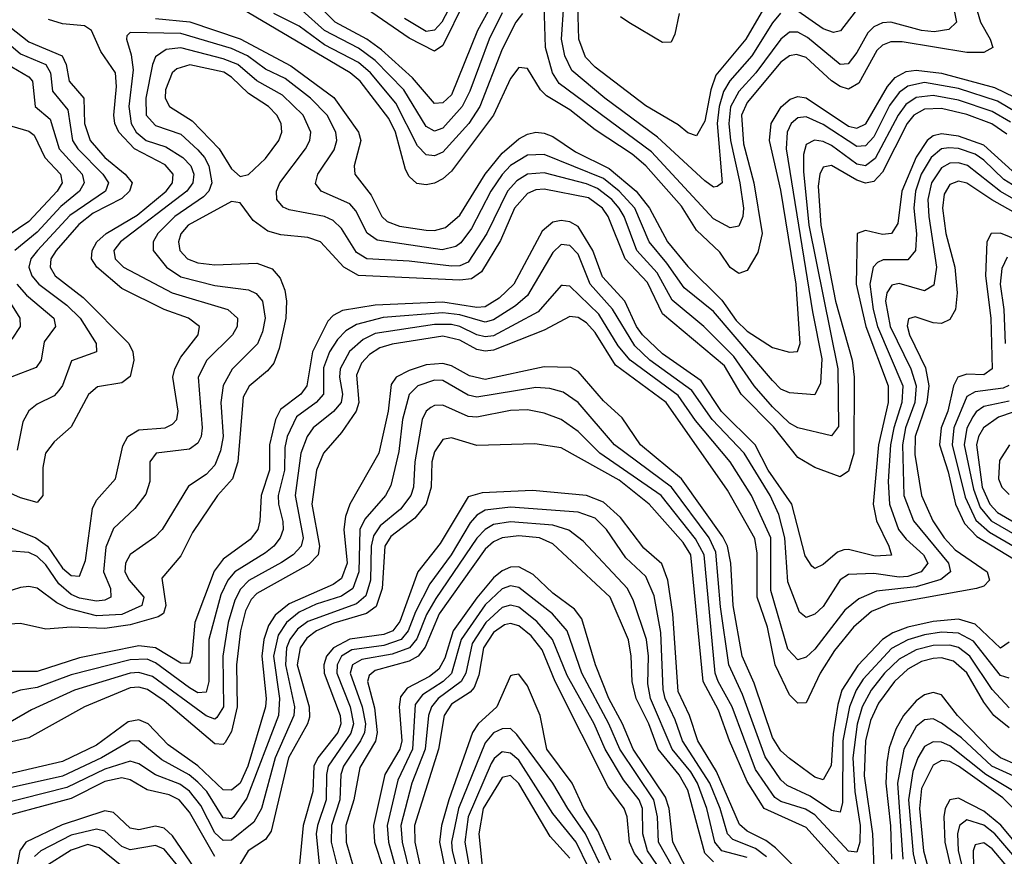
# Model space of a CAD drawing. Header units: inches. Extents: x 501365 to 657855, y 482276 to 547543.
# Tile 621 of 656: x 603888 to 606219, y 516197 to 518176. Entities that reach past the tile are written whole.
import ezdxf

# ---------------------------------------------------------------- set-up
doc = ezdxf.new("R2010")
doc.units = ezdxf.units.IN
doc.header["$MEASUREMENT"] = 0
doc.layers.add('A6501', color=7, linetype='Continuous')

msp = doc.modelspace()

# ---------------------------------------------------------------- linework, layer by layer
at = {"layer": 'A6501', "color": 5}
for points, elevation in [([(604936.5, 518263.5), (604887.3, 518170), (604870, 518151.3), (604850, 518148), (604798.8, 518178.8)], 2960), ([(606085.9, 518270), (606105.4, 518170), (606087.3, 518152.7), (606052.8, 518147.2), (606022.4, 518150), (605950.1, 518169.9), (605930, 518168.1), (605910, 518158.5), (605895.6, 518144.4), (605870, 518098), (605849, 518071), (605830, 518069.4), (605753.2, 518133.2), (605730, 518146.2), (605710, 518146), (605690, 518129.6), (605630.6, 518050), (605590, 518006.1), (605570.3, 517969.7), (605566.5, 517930), (605570.6, 517890), (605592.8, 517790), (605601.1, 517730), (605599.9, 517710), (605590, 517687.1), (605570, 517683.1), (605530, 517704.9), (605383.3, 517863.3), (605165.1, 518025.1), (605149.5, 518050), (605132.9, 518110), (605130, 518210.7)], 3060), ([(605010, 518218.4), (604971.8, 518150), (604910, 517997.8), (604890, 517978.7), (604870, 517977.2), (604818.3, 518038.3), (604744.7, 518104.7), (604710, 518129.5), (604634.7, 518170), (604570, 518234.3)], 3020), ([(606150.6, 518210), (606162.2, 518170), (606185.1, 518130), (606191.1, 518110), (606170, 518098.2), (606130, 518098.1), (605976.7, 518123.3), (605950, 518123.5), (605930, 518115.2), (605917.3, 518102.7), (605874.5, 518025.5), (605850, 518011), (605830, 518017.3), (605810, 518031.3), (605750, 518086.2), (605726.6, 518093.4), (605710, 518090.2), (605690, 518075.1), (605610, 517979.8), (605596.7, 517950), (605601.7, 517881.7), (605625.5, 517790), (605645.4, 517670), (605635, 517625), (605610, 517582.2), (605590, 517575.6), (605570, 517589.6), (605545.7, 517625.7), (605490, 517678.1), (605454.3, 517734.3), (605370, 517829.7), (605337.6, 517857.6), (605250, 517915.3), (605190, 517962.1), (605135.5, 517995.5), (605120.7, 518010), (605090, 518059.9), (605070, 518062.3), (605050, 518036.8), (605010, 517950), (604910, 517817.1), (604890, 517799.2), (604870, 517789.3), (604850, 517784.8), (604828.3, 517788.3), (604810, 517804.5), (604801.6, 517821.6), (604777.6, 517910), (604762.3, 517942.3), (604694.4, 518030), (604670.5, 518050), (604399, 518210)], 3080), ([(604941.2, 518218.8), (604890, 518114.4), (604870, 518101), (604810, 518132.1), (604696.2, 518210)], 2980), ([(605689.1, 518190.9), (605670, 518168.2), (605621.5, 518090), (605569.1, 518030.9), (605554.2, 518005.8), (605543.9, 517970), (605539.4, 517930), (605550.8, 517790), (605538.7, 517781.3), (605530, 517779.9), (605510, 517794.9), (605398, 517898), (605273.6, 517990), (605195.3, 518055.3), (605178.7, 518090), (605170.8, 518130), (605175.9, 518210)], 3040), ([(605659.5, 518220.5), (605607.3, 518130), (605535.8, 518044.2), (605523.7, 518010), (605510, 517935.8), (605490, 517900.7), (605470, 517907.7), (605446.9, 517926.9), (605370, 517971.9), (605250, 518063.6), (605227.2, 518087.2), (605211.5, 518130), (605209.3, 518210)], 3020), ([(605078.7, 518190), (605062.3, 518170), (605030, 518106.2), (604977.5, 517970), (604951, 517930), (604890, 517862.3), (604870, 517853.8), (604850, 517856.3), (604830, 517877.5), (604778.6, 517978.6), (604718.4, 518050), (604690, 518074.1), (604610, 518115.9), (604550, 518160.7), (604490, 518190)], 3060), ([(605030, 518191.6), (604999.6, 518130), (604953.4, 518006.6), (604935.3, 517970), (604890, 517919.1), (604870, 517911.8), (604850, 517922.9), (604797.3, 518010), (604730, 518079.1), (604690, 518108.6), (604610, 518150), (604557.1, 518197.1)], 3040), ([(605449.5, 518190.5), (605438.7, 518141.3), (605430, 518122.8), (605410, 518121.8), (605330, 518169.4), (605310, 518182.3)], 2980), ([(605866, 518194), (605831, 518149), (605814.3, 518145.7), (605790, 518154.2), (605730, 518195.8)], 3040), ([(603850, 518171), (603910, 518123), (603988.8, 518090), (603998, 518070), (604005.8, 518030), (604040, 517990), (604042.1, 517930), (604055, 517890), (604090, 517850), (604137.7, 517810), (604154.2, 517790), (604148.3, 517770), (604130, 517753.1), (604062.1, 517717.9), (604028.5, 517691.5), (603975, 517630), (603962.4, 517610), (603960.2, 517590), (603972.5, 517570), (604038.4, 517518.4), (604146.8, 517410), (604156.5, 517390), (604158.7, 517370), (604150, 517331.5), (604130, 517316.9), (604072.5, 517307.5), (604051, 517289), (604010, 517212.3), (603970, 517176.8), (603949.8, 517150.2), (603943.5, 517116.5), (603942.8, 517050), (603930, 517033.4), (603890, 517044.8), (603770, 517098.5)], 3080), ([(603850, 516980.8), (603926.9, 516950), (603954.5, 516930), (603990, 516878.3), (604010, 516860.7), (604030, 516859.2), (604043.9, 516896.1), (604060.5, 517019.5), (604070, 517039.3), (604115.4, 517090), (604132.6, 517167.4), (604144, 517190), (604170, 517205.5), (604232.7, 517210), (604250, 517218.7), (604259.9, 517230), (604263.3, 517250), (604251.1, 517330), (604255.7, 517350), (604270, 517377.1), (604311, 517430), (604313.7, 517450), (604288, 517470), (604230, 517490.5), (604130, 517540), (604070.9, 517590), (604058.6, 517610), (604060, 517630), (604071, 517650), (604093.1, 517670), (604166.6, 517713.4), (604235.3, 517770), (604250, 517790), (604251.7, 517810), (604232.4, 517832.4), (604160, 517870), (604123, 517910), (604113.9, 517930), (604111.1, 517950), (604117.8, 518017.8), (604114.8, 518050), (604080.7, 518100.7), (604058.2, 518150), (604041.4, 518161.4), (603990, 518165.7), (603956.4, 518176.4)], 3120), ([(604210, 518178.2), (604290.9, 518170.9), (604410, 518130.6), (604530, 518066.3), (604631.5, 517991.5), (604690.3, 517909.7), (604695.5, 517890), (604680.3, 517830), (604681.3, 517810), (604720.3, 517760.3), (604745.1, 517710), (604758.3, 517698.3), (604787.4, 517687.4), (604850, 517677.7), (604870, 517677), (604895.9, 517684.1), (604930, 517713.7), (604989.8, 517810.2), (605030, 517860.1), (605070, 517893.9), (605090, 517904.9), (605110, 517909.4), (605130, 517907.4), (605150, 517899.1), (605203.4, 517863.4), (605283.7, 517823.7), (605347, 517770), (605379.3, 517730), (605421.6, 517650), (605470, 517591.8), (605550, 517512.5), (605584.3, 517464.3), (605610, 517438.6), (605670, 517400.7), (605710, 517389.5), (605729.4, 517390.6), (605735.3, 517410), (605725.8, 517550), (605690, 517772.6), (605662.9, 517890), (605666.6, 517930), (605690.3, 517969.7), (605711.9, 517988.1), (605730, 517994.4), (605750, 517990.9), (605850, 517924.1), (605870, 517918.8), (605891, 517929), (605942.4, 518017.6), (605960.7, 518039.3), (605986.7, 518053.3), (606010, 518056.5), (606070, 518049.3), (606195.2, 518015.2), (606290, 517969.4)], 3120), ([(606253.4, 517953.4), (606202.8, 517982.8), (606110, 518012.8), (606030, 518026.8), (605990, 518018.3), (605970, 518003.5), (605947.3, 517972.7), (605910, 517898.5), (605890, 517877.7), (605870, 517875.5), (605790, 517928), (605750, 517945.8), (605730, 517943.6), (605714.4, 517930), (605704.5, 517910), (605702.3, 517870), (605764.5, 517484.5), (605786.4, 517373.6), (605784, 517316), (605770, 517288.5), (605710, 517293.2), (605690, 517302), (605670, 517321.9), (605530, 517485.6), (605461.3, 517541.3), (605420.1, 517600.1), (605378.1, 517650), (605344.2, 517730), (605307.4, 517770), (605270, 517800.4), (605130, 517857.2), (605090, 517855.6), (605050, 517830.7), (605030, 517809.7), (605003.6, 517770), (604957.9, 517682.1), (604932.2, 517647.8), (604920.5, 517639.5), (604888.4, 517631.6), (604734.4, 517654.4), (604710.7, 517670.7), (604683.8, 517723.8), (604670, 517739.8), (604601.8, 517770), (604588.1, 517788.1), (604593.7, 517810), (604632.4, 517867.6), (604638.9, 517890), (604636.3, 517910), (604616, 517950), (604576.4, 517990), (604516.3, 518036.3), (604470, 518058.6), (604427.5, 518090), (604390, 518107.9), (604270, 518142.8), (604150, 518145.1), (604142.1, 518137.9), (604140.9, 518130), (604152.2, 518092.2), (604156.8, 518056.8), (604147, 517970), (604152.5, 517930), (604164.4, 517910), (604187.9, 517890), (604234.6, 517874.6), (604274.5, 517850), (604293.6, 517830), (604300.9, 517810), (604297.9, 517790), (604284.3, 517770), (604127.3, 517650), (604111.5, 517630), (604114.1, 517610), (604133.8, 517590), (604249.1, 517530), (604381, 517490), (604403.7, 517470), (604402.9, 517450), (604391.9, 517430), (604331.6, 517370), (604310.4, 517330), (604320.2, 517210), (604317.7, 517190), (604310, 517174), (604290, 517160.1), (604211.3, 517150), (604196.6, 517130), (604196.6, 517083.4), (604186.9, 517053.1), (604160.5, 517019.5), (604110, 516972.3), (604092.1, 516927.9), (604087.1, 516870), (604103.3, 516830), (604103.8, 516810), (604090, 516802.5), (604070, 516800.4), (604030, 516807.7), (604010, 516816.1), (603981.1, 516841.1), (603950, 516886.5), (603930, 516905.9), (603910, 516915.7), (603870, 516918.6)], 3140), ([(603850, 518129.4), (603890, 518094.8), (603949.9, 518069.9), (603961.5, 518050), (603966.3, 518006.3), (604002.2, 517962.2), (604013.2, 517890), (604025.8, 517870), (604085.2, 517810), (604098.2, 517790), (604091.1, 517770), (604007.4, 517712.6), (603930.3, 517630), (603914.6, 517610), (603910.3, 517590), (603917.3, 517570), (603933.4, 517550), (604000.3, 517500.3), (604031.4, 517470), (604069.6, 517410), (604070.1, 517390), (604011.3, 517368.7), (603990, 517310.7), (603981.4, 517298.6), (603970, 517286.3), (603930, 517266.2), (603909.8, 517250.2), (603895.8, 517224.2), (603882.6, 517157.4)], 3060), ([(606233.2, 517933.2), (606190, 517958.6), (606110, 517985.5), (606050, 517996.6), (606010, 517991.6), (605985.2, 517974.8), (605967.1, 517950), (605912.8, 517847.2), (605890, 517830.2), (605870, 517834.3), (605810, 517877.9), (605790, 517887.4), (605769.1, 517890.9), (605750, 517880.2), (605743.2, 517856.8), (605743.1, 517816.9), (605756.3, 517690), (605824.8, 517350), (605826.4, 517213.6), (605810, 517191), (605730, 517209.9), (605710, 517221.5), (605670, 517259.8), (605627, 517310), (605578.8, 517378.8), (605507.8, 517450), (605432.2, 517512.2), (605397.1, 517577.1), (605349, 517630), (605319.3, 517710), (605307.1, 517730), (605289.6, 517750), (605256.1, 517776.1), (605230, 517787.1), (605130, 517813.7), (605090, 517810.2), (605065.2, 517794.8), (605043.1, 517770), (604994.1, 517670), (604950, 517602.5), (604930, 517593.7), (604910, 517592.7), (604810, 517604.7), (604709.8, 517609.8), (604685.2, 517625.2), (604650, 517682.1), (604630, 517701.1), (604610, 517709.9), (604525.8, 517725.8), (604512.3, 517732.3), (604497.2, 517750), (604496.3, 517770), (604503.9, 517790), (604564.5, 517870), (604574.8, 517890), (604577.5, 517910), (604559.1, 517950), (604510, 517997.3), (604450, 518031), (604404.3, 518070), (604370, 518083.4), (604270, 518108.8), (604234.7, 518105.3), (604210, 518087.5), (604202.5, 518070), (604186.8, 517990), (604187.8, 517950), (604210, 517925.3), (604270, 517904.8), (604310, 517867.8), (604326, 517850), (604336.3, 517830), (604343.4, 517790), (604335.8, 517770), (604323.3, 517756.7), (604255.2, 517710), (604215.1, 517670), (604203.9, 517650), (604204, 517630), (604236.2, 517590), (604270, 517567.1), (604350, 517546.7), (604430, 517536.9), (604448.3, 517528.3), (604463.4, 517510), (604469.2, 517470), (604462.9, 517437.1), (604451.3, 517408.7), (604390.9, 517349.1), (604369.8, 517310.2), (604364.1, 517270), (604370, 517190), (604363.8, 517156.2), (604350, 517122.3), (604330, 517100.1), (604287.7, 517072.3), (604225.6, 516970), (604208.5, 516951.5), (604150, 516910.9), (604138.6, 516890), (604137.4, 516870), (604147.3, 516850), (604182.2, 516810), (604177.7, 516790), (604130, 516769.1), (604070, 516765.5), (604003, 516783), (603976.1, 516796.1), (603930, 516830.8), (603910, 516835.3), (603890, 516832.8), (603830, 516813.6)], 3160), ([(603870, 518064.5), (603910, 518040.6), (603918.5, 518030), (603925.3, 517970), (603960.3, 517940.3), (603981.8, 517870), (604036.2, 517810), (604041.3, 517790), (604030.1, 517770), (603985.9, 517734.1), (603930, 517673), (603876.9, 517630)], 3040), ([(606224.8, 517904.8), (606189.1, 517929.1), (606130, 517951.1), (606070, 517966), (606030, 517964.4), (606004.9, 517950), (605989.1, 517930), (605930, 517814.9), (605910, 517792.8), (605890, 517788.9), (605870, 517796.4), (605810, 517830.8), (605790, 517826.6), (605782.4, 517810), (605778.2, 517781.8), (605784.4, 517690), (605819.4, 517510), (605858.4, 517370), (605863.7, 517330), (605862.8, 517150), (605850, 517107.8), (605830, 517094.1), (605770, 517116.7), (605730, 517140.5), (605672.4, 517212.4), (605595.9, 517290), (605556.6, 517356.6), (605410, 517480.3), (605373.8, 517553.9), (605321.4, 517610), (605281.3, 517710), (605268, 517730), (605234.3, 517754.3), (605130, 517774.8), (605110, 517773.1), (605090, 517764.5), (605059.6, 517730), (605026.2, 517653.8), (604981.1, 517578.9), (604957.5, 517562.5), (604930, 517559.8), (604690, 517570.8), (604655.2, 517590), (604600.2, 517650), (604570, 517660.8), (604506.6, 517666.6), (604475.6, 517675.6), (604440.7, 517700.7), (604410, 517742.2), (604390, 517745.4), (604287.4, 517690), (604270, 517669), (604263.9, 517650), (604267.7, 517630), (604285.9, 517610), (604310, 517600.4), (604350, 517596), (604450, 517599.7), (604486.2, 517586.2), (604504.5, 517564.5), (604515.6, 517535.6), (604520.2, 517510), (604518, 517470), (604502.4, 517397.6), (604490, 517363.6), (604475.2, 517344.8), (604431.2, 517308.8), (604417.2, 517282.8), (604404.3, 517130), (604392.1, 517090), (604356.5, 517050), (604297.3, 516962.7), (604270, 516907.6), (604225.1, 516854.9), (604234.5, 516790), (604228.7, 516771.3), (604216.4, 516763.6), (604150, 516744.3), (604090, 516735.6), (604010, 516738.7), (603950, 516734.1), (603890, 516747.1), (603850, 516744.7)], 3180), ([(603870, 517923.8), (603910, 517912.1), (603922.9, 517902.9), (603948.1, 517850), (603984.8, 517810), (603989.2, 517790), (603977.4, 517770), (603910, 517698), (603838.2, 517650)], 3020), ([(606245.7, 517810), (606170, 517879.1), (606110, 517900), (606070, 517905.8), (606050, 517901), (606035.7, 517890), (606009.8, 517850.2), (605976.1, 517770), (605966.5, 517693.5), (605951.7, 517670), (605930, 517667.3), (605890, 517676.9), (605870.1, 517669.9), (605867.8, 517550), (605890.6, 517450), (605943.8, 517310), (605943.4, 517270), (605920.6, 517170), (605908, 517030), (605916.2, 516990), (605945.5, 516930), (605951.3, 516908.7), (605913.1, 516906.9), (605850, 516922.6), (605838.6, 516921.4), (605823.7, 516916.3), (605790, 516886.7), (605770, 516877.9), (605763.3, 516883.3), (605747.3, 516907.3), (605715.8, 517030), (605660, 517110), (605629.3, 517170), (605549.3, 517249.3), (605501.2, 517321.2), (605410, 517385.6), (605362.5, 517430), (605348.2, 517450), (605320.6, 517510), (605267.5, 517567.5), (605245.1, 517630), (605210, 517686.4), (605190, 517697.6), (605170, 517700.4), (605150, 517696.5), (605124.8, 517675.2), (605057.5, 517550), (605023.2, 517516.8), (604990, 517496.6), (604970, 517494.8), (604890, 517507.5), (604730, 517500.2), (604652.2, 517487.8), (604630, 517475.7), (604617.5, 517462.5), (604581.2, 517390), (604567.8, 517310), (604554.1, 517290), (604506, 517254), (604493.4, 517230), (604479.9, 517170), (604479.7, 517110), (604460, 517050), (604457.1, 516990), (604452, 516970), (604433.6, 516946.4), (604370, 516899.6), (604348.9, 516871.1), (604303, 516750), (604296, 516670), (604290, 516653), (604270, 516653.8), (604209.7, 516689.7), (604170, 516694.9), (604030, 516666.2), (603930, 516634.3), (603870, 516633.8)], 3220), ([(606310, 517740.6), (606217.6, 517797.6), (606170, 517843.8), (606150, 517857.3), (606110, 517870.7), (606087.2, 517872.8), (606069.8, 517870.2), (606045.3, 517850), (606022.1, 517810), (606008.4, 517770), (606004.8, 517730), (606010.6, 517669.4), (606008.7, 517630), (605990, 517607.9), (605932.1, 517607.9), (605918.7, 517601.3), (605908, 517590), (605900.2, 517550), (605908, 517490), (605918.7, 517450), (605978.1, 517310), (605976.1, 517270), (605956.9, 517210), (605949.5, 517170), (605943.7, 517083.7), (605946.7, 517030), (605968.2, 516970), (605986.7, 516946.7), (606027.3, 516910), (606037.9, 516890), (606021.8, 516870), (605990, 516858.4), (605970, 516856.8), (605910, 516866), (605850, 516863.1), (605830, 516850.4), (605790, 516788), (605770, 516769.5), (605750, 516762), (605734.3, 516774.3), (605706.2, 516846.2), (605699, 516950), (605685.3, 517005.3), (605664.9, 517050), (605603, 517150), (605527.3, 517230), (605478.9, 517298.9), (605380, 517370), (605343.9, 517403.9), (605291.3, 517491.3), (605238.7, 517550), (605210, 517621.4), (605190, 517641.6), (605170, 517643.7), (605150, 517625.1), (605090, 517523.4), (605061.5, 517498.5), (605010, 517465.8), (604990, 517460.2), (604930, 517477.9), (604890, 517482.6), (604748.9, 517471.1), (604685.6, 517454.4), (604660.5, 517439.5), (604640.6, 517419.4), (604621.4, 517390), (604607.7, 517352.3), (604607.1, 517290), (604590.4, 517270), (604543.5, 517236.5), (604521.2, 517190), (604516.1, 517163.9), (604515, 517110), (604500.4, 517050), (604500.5, 517030), (604511.1, 516988.9), (604511.9, 516970), (604505.1, 516950), (604489.7, 516930), (604470, 516914.3), (604397.2, 516870), (604380.7, 516850), (604364.7, 516815.3), (604336.4, 516710), (604336.1, 516610), (604330, 516584.7), (604310, 516583.5), (604290, 516595.1), (604210, 516654.8), (604190, 516663), (604150, 516661.9), (604010, 516625.8), (603930, 516596.4), (603890, 516589.7), (603870, 516582.4)], 3240), ([(606310, 517711.5), (606209.7, 517769.7), (606131.2, 517831.2), (606110, 517837.4), (606090, 517836.5), (606070, 517825.4), (606046.6, 517790), (606037.7, 517750), (606039.9, 517710), (606058.4, 517590), (606051.9, 517548.1), (606030, 517534), (605970, 517552), (605952.3, 517547.7), (605941, 517530), (605937.4, 517510), (605948.5, 517450), (605997.4, 517350), (606010.3, 517310), (606006.6, 517270), (605985.1, 517210), (605977.6, 517170), (605980.6, 517050), (606003.7, 516990), (606086.4, 516890), (606091.5, 516870), (606068.7, 516851.3), (606010, 516833.8), (605916.4, 516823.6), (605874.3, 516805.7), (605841.3, 516778.7), (605770, 516686.4), (605750, 516668), (605730, 516661.4), (605706.6, 516686.6), (605665.9, 516825.9), (605665.8, 516950), (605620.3, 517050), (605570.2, 517130), (605488, 517228), (605446.9, 517286.9), (605333, 517370), (605304.5, 517404.5), (605258.8, 517478.8), (605190, 517545.1), (605173.3, 517546.7), (605170, 517546.9), (605115.2, 517484.8), (605010, 517428.2), (604990, 517425.3), (604970, 517430.3), (604930, 517450), (604910, 517454.7), (604870, 517454.8), (604730, 517433.2), (604701, 517419), (604669.1, 517390.9), (604646.7, 517350), (604644.9, 517330), (604652.4, 517290), (604649, 517270), (604630.9, 517249.1), (604582.8, 517210), (604569, 517190), (604553.7, 517150), (604540.5, 517050), (604559, 516950), (604554.6, 516930), (604535.8, 516910), (604508.3, 516891.7), (604430.8, 516849.2), (604411.1, 516828.9), (604397.2, 516802.8), (604382.1, 516750), (604369.1, 516670), (604370.5, 516550), (604355.1, 516524.9), (604350, 516521.2), (604330, 516529.2), (604202.4, 516622.4), (604170, 516631.8), (604150, 516629.6), (604018.1, 516590), (603916.5, 516543.5), (603866.1, 516513.9)], 3260), ([(606290, 517693), (606189.5, 517749.5), (606130, 517788.7), (606110, 517794), (606090, 517785.9), (606076.7, 517763.3), (606072.2, 517730), (606080.4, 517670), (606101.3, 517590), (606106.8, 517530), (606103.3, 517490), (606090, 517466.2), (606070, 517456.9), (606050, 517458.3), (606007.5, 517472.5), (605991.9, 517468.1), (605988.5, 517451.5), (605994.3, 517430), (606031.9, 517351.9), (606039.7, 517310), (606035.5, 517270), (606007.7, 517190), (606007.1, 517147), (606022.8, 517050), (606049.4, 516990), (606076.4, 516950), (606102, 516922), (606177.9, 516870), (606183.3, 516850), (606170, 516835.4), (606152.8, 516830), (605946.7, 516793.3), (605904.4, 516775.6), (605861.6, 516738.4), (605816.5, 516683.5), (605783.2, 516630), (605750, 516559.6), (605730, 516559.3), (605710, 516579), (605676.7, 516650), (605658.5, 516738.5), (605633.4, 516810), (605633.7, 516913.7), (605628.3, 516948.3), (605563.2, 517063.2), (605418.1, 517270), (605298.7, 517358.7), (605250, 517435.8), (605230, 517458.7), (605210, 517471), (605190, 517473.9), (605130, 517441.7), (605010, 517394.3), (604990, 517391.6), (604970, 517395.8), (604930, 517417.7), (604890, 517427.3), (604770, 517408.4), (604740.8, 517399.2), (604716.1, 517383.9), (604697.1, 517362.9), (604685.5, 517334.5), (604691.2, 517270), (604684.9, 517250), (604650, 517198.9), (604607, 517150), (604591.1, 517110), (604580.1, 517030), (604598, 516930), (604595, 516910), (604572.6, 516887.4), (604450, 516818.4), (604436.1, 516803.9), (604422.4, 516777.6), (604411.1, 516730), (604401.2, 516650), (604403.1, 516550), (604390, 516492.2), (604374.3, 516465.7), (604370, 516461), (604350, 516463), (604230, 516564.2), (604191.1, 516591.1), (604170, 516596.8), (604150, 516595.2), (604041.4, 516550), (603910, 516477.1), (603806.3, 516453.7)], 3280), ([(606324.4, 517624.4), (606210, 517671), (606187.2, 517670), (606177.1, 517650), (606174.2, 517570), (606187.1, 517470), (606190.3, 517350), (606170, 517335.9), (606130, 517336.9), (606108.4, 517330), (606098.2, 517310), (606084.9, 517250), (606069.6, 517210), (606064.9, 517170), (606085.8, 517105.9), (606103.3, 517030), (606124.3, 516984.3), (606153.4, 516953.4), (606240.3, 516900.3)], 3320), ([(606225.8, 517614.2), (606212.6, 517587.4), (606209.2, 517550), (606217.7, 517490), (606220.9, 517410)], 3340), ([(603825.3, 517570), (603888.9, 517470), (603889.6, 517450), (603870, 517419.9)], 3020), ([(603881.9, 517550), (603904.2, 517524.2), (603969.2, 517470), (603973.2, 517450), (603946.5, 517413.5), (603939.3, 517370), (603927, 517353), (603870, 517331.3)], 3040), ([(606230, 516703.4), (606210, 516689.2), (606150, 516745.9), (606110, 516757.4), (606050, 516752.2), (605990, 516738.8), (605954.5, 516725.5), (605930, 516710), (605871.7, 516648.3), (605834.4, 516590), (605824.5, 516555.5), (605813.9, 516486.1), (605808.5, 516411.5), (605790, 516377.7), (605770, 516384.2), (605710, 516428), (605690, 516445.9), (605670, 516478.1), (605626.3, 516606.3), (605598.6, 516670), (605576.6, 516790), (605571.6, 516890), (605563.6, 516930), (605552.5, 516952.5), (605454.6, 517090), (605357.5, 517170), (605313.9, 517233.9), (605270, 517273.8), (605210, 517343.4), (605192.7, 517352.7), (605130, 517354.2), (604990, 517325), (604952.9, 517332.9), (604910, 517357.1), (604890, 517362.8), (604850, 517359.1), (604810, 517346.1), (604779.2, 517330), (604767.5, 517312.5), (604760.8, 517250), (604738.6, 517150), (604670.1, 517030.1), (604659.3, 517000.7), (604655.5, 516970), (604663.3, 516890), (604650, 516854.1), (604630, 516839.4), (604526.4, 516793.6), (604492.9, 516767.1), (604477.1, 516742.9), (604466.2, 516710), (604461.5, 516670), (604471.9, 516570), (604470.4, 516550), (604428.1, 516410), (604410, 516369.9), (604390, 516353.1), (604370, 516354.3), (604310, 516410.7), (604240.1, 516460.1), (604192.5, 516510), (604170, 516519.5), (604145.4, 516514.6), (604070, 516459.8), (603990, 516420.7), (603810, 516379)], 3320), ([(606230, 516618.3), (606210, 516624.5), (606145.6, 516705.6), (606110, 516724.6), (606070, 516726.8), (606030, 516720.4), (605990, 516708.7), (605951.8, 516688.2), (605884.6, 516615.4), (605868, 516590), (605852.1, 516550), (605836.6, 516470), (605835.7, 516324.3), (605830, 516300.8), (605810, 516305.3), (605758.8, 516338.8), (605704.5, 516364.5), (605690, 516377.6), (605652.3, 516432.3), (605599.3, 516579.3), (605566.3, 516650), (605547, 516787), (605536.2, 516916.2), (605520.1, 516950), (605430.8, 517070), (605295.9, 517170), (605210, 517270.3), (605174.4, 517294.4), (605143.3, 517303.3), (605110, 517305.6), (604970, 517282.5), (604950, 517287.8), (604890, 517322.1), (604870, 517323.2), (604830.6, 517309.4), (604810, 517289.3), (604794.2, 517230), (604785.4, 517154.6), (604766.4, 517073.6), (604754.4, 517050), (604705.5, 516994.5), (604693.4, 516970), (604690.9, 516870), (604676.8, 516830), (604650, 516812.5), (604590, 516792.9), (604550, 516774.3), (604519.6, 516750), (604499.9, 516720.1), (604489.3, 516670), (604503.1, 516570), (604500.8, 516530), (604425.9, 516334.1), (604395.3, 516290), (604390, 516285.4), (604370, 516287.6), (604331.3, 516350), (604310, 516372.3), (604289.4, 516389.4), (604224.7, 516424.7), (604170, 516470.2), (604150, 516469.5), (604081.7, 516430), (603990, 516386.7), (603829.4, 516350.6)], 3340), ([(606229.2, 517310.8), (606216.2, 517303.8), (606150, 517295.5), (606130, 517284.7), (606099.2, 517210), (606095.1, 517170), (606126.2, 517046.2), (606151.6, 516991.6), (606183.3, 516963.3), (606272.2, 516912.2)], 3340), ([(606230, 517273.1), (606170, 517260.5), (606152, 517248), (606143.8, 517236.2), (606130, 517209.4), (606123.8, 517170), (606145.6, 517065.6), (606161.8, 517021.8), (606187.6, 516990), (606290, 516930.8)], 3360), ([(606230, 516548), (606190, 516591.1), (606136.8, 516670), (606110, 516690.7), (606090, 516696.5), (606050, 516695.3), (606010, 516685), (605970, 516663.2), (605935.1, 516630), (605903.6, 516590), (605882.5, 516550), (605870.6, 516509.4), (605860.2, 516430), (605864.6, 516350), (605877.3, 516270), (605876.5, 516230), (605870, 516206.6), (605850, 516209.3), (605770, 516294.5), (605748.4, 516308.4), (605690, 516326.5), (605675.6, 516335.6), (605630, 516402.1), (605574.9, 516550), (605541.1, 516610), (605534.4, 516630), (605508.1, 516910), (605487.9, 516947.9), (605406.4, 517050), (605261.1, 517150), (605210, 517201.4), (605170, 517229.9), (605130, 517244.9), (605090, 517253.1), (605050, 517250.9), (604970, 517235.5), (604950, 517237.4), (604890, 517263.6), (604870, 517263.5), (604861.5, 517258.5), (604850, 517249.9), (604841.2, 517230), (604823.8, 517130), (604820.4, 517070), (604814.2, 517050), (604790, 517018.2), (604741.8, 516978.2), (604725.5, 516954.5), (604720, 516930), (604718.3, 516850), (604707.2, 516812.8), (604685.7, 516794.3), (604570, 516751.8), (604546, 516734), (604527.7, 516710), (604520, 516690), (604517.5, 516650), (604538.5, 516550), (604537.1, 516530), (604492.7, 516430), (604460.7, 516310), (604442.8, 516277.2), (604390, 516234.7), (604370, 516234), (604350, 516252.1), (604316.8, 516316.8), (604290, 516350.9), (604267.2, 516367.2), (604209.4, 516389.4), (604170, 516415.5), (604150, 516421.6), (604090, 516402.9), (604000.2, 516359.8), (603840.9, 516319.1)], 3360), ([(606306.4, 517270), (606204.8, 517235.2), (606169.4, 517210), (606157.7, 517190), (606152.9, 517170), (606166.3, 517070), (606184.1, 517030), (606202.3, 517010), (606308.6, 516948.6)], 3380), ([(605870, 516131.8), (605750, 516264.6), (605650.1, 516310.1), (605610, 516373.4), (605568.1, 516470), (605542.4, 516542.4), (605506.2, 516610), (605476.4, 516910), (605458.7, 516938.7), (605378, 517030), (605306.8, 517086.8), (605170, 517162.7), (605107.9, 517172.1), (604970, 517168.6), (604910, 517186.4), (604890, 517182.5), (604870, 517153.5), (604863.8, 517130), (604862.3, 517070), (604850.4, 517029.6), (604823.6, 516996.4), (604767, 516953), (604752.5, 516930), (604745.9, 516830), (604732.2, 516787.8), (604708.8, 516771.2), (604631.9, 516748.1), (604591, 516730), (604567.6, 516712.4), (604552, 516690), (604545.1, 516650), (604573.1, 516550), (604574.2, 516525.8), (604569.6, 516510), (604524.3, 516430), (604483.9, 516256.1), (604470, 516236.7), (604428.8, 516210), (604406.7, 516173.3)], 3380), ([(606230.6, 517170), (606207.2, 517132.8), (606204.9, 517090), (606213.1, 517070), (606230, 517052.2)], 3420), ([(605850, 516044.7), (605676.9, 516216.9), (605654.5, 516234.5), (605610, 516256.6), (605592.3, 516272.3), (605537.6, 516397.6), (605493.3, 516470), (605473.3, 516530), (605446.4, 516586.4), (605433.8, 516770), (605422.1, 516850), (605408.4, 516888.4), (605365.9, 516925.9), (605310, 516998.1), (605270, 517034.8), (605230, 517050), (605102.4, 517062.4), (604983.2, 517056.8), (604950, 517047.1), (604883.3, 516936.7), (604830.4, 516869.6), (604788.1, 516751.9), (604771.3, 516730), (604750, 516721.6), (604669.7, 516710.3), (604631.4, 516690), (604614.5, 516670), (604608.2, 516650), (604608.6, 516630), (604646.8, 516530), (604648.2, 516510), (604641, 516490), (604593.9, 516430), (604584.9, 516410), (604582.3, 516350), (604559.4, 516270), (604549.6, 516170.4)], 3420), ([(605655.7, 516195.7), (605630, 516215.4), (605576.4, 516236.4), (605563.2, 516250), (605545.9, 516310), (605522.1, 516370), (605457, 516470), (605439.8, 516519.8), (605416, 516570), (605411.2, 516591.2), (605405.9, 516725.9), (605390, 516813.2), (605370, 516858.3), (605322.9, 516902.8), (605277.4, 516970), (605250, 516996.8), (605210, 517011), (605050, 517022.5), (604990, 517015.3), (604970, 517003.5), (604954.2, 516985.8), (604909.9, 516910.1), (604859.1, 516840.9), (604825, 516775), (604807.8, 516730), (604791.1, 516710), (604750, 516695.8), (604674.6, 516685.4), (604650, 516669.9), (604640, 516650), (604639.1, 516630), (604670.3, 516550), (604678.3, 516510), (604671.7, 516488.3), (604618.8, 516410), (604614.4, 516390), (604613.9, 516330), (604592.9, 516270), (604590.2, 516250), (604598.1, 516170)], 3440), ([(605610, 516193.6), (605550.1, 516210.1), (605533.5, 516230), (605514.3, 516310), (605492.8, 516370), (605476.6, 516396.6), (605432.3, 516450), (605381.3, 516570), (605374.9, 516605.1), (605376.7, 516670), (605372.2, 516710), (605341.4, 516801.4), (605326.5, 516830), (605221.9, 516941.9), (605187.9, 516967.9), (605150, 516979.8), (605050, 516987.7), (605010, 516981.3), (604990, 516970), (604970.4, 516949.6), (604873.3, 516806.6), (604851, 516769), (604828.5, 516711.5), (604811.1, 516690), (604770, 516674.8), (604697.9, 516662.1), (604676.1, 516650), (604670.4, 516630), (604698.7, 516550), (604706.4, 516510), (604704.2, 516490), (604694.9, 516470), (604654.5, 516410), (604648.6, 516390), (604646.2, 516330), (604626.3, 516270), (604625.8, 516230), (604640.9, 516170)], 3460), ([(605530, 516183.4), (605510, 516204.1), (605470, 516353), (605449.1, 516389.1), (605399.6, 516450), (605377.7, 516510), (605347, 516570), (605337.7, 516610), (605335.7, 516670), (605329, 516709), (605285.5, 516810), (605150, 516935.8), (605118.3, 516950), (605070, 516954.6), (605030, 516949.8), (605010, 516940.5), (604990, 516922.9), (604881.1, 516770), (604848.3, 516691.7), (604831.8, 516670), (604810, 516658.7), (604730, 516635.9), (604715.5, 516624.5), (604711.6, 516610), (604727.9, 516547.9), (604734.4, 516490), (604730.6, 516469.4), (604693.3, 516406.7), (604678.9, 516330), (604660.1, 516270), (604660.9, 516230), (604678.7, 516170)], 3480), ([(605470, 516161.6), (605434.5, 516230), (605425.2, 516310), (605416.7, 516336.8), (605340.3, 516450), (605315.2, 516510), (605282.3, 516570), (605251, 516650), (605218.7, 516758.7), (605201.3, 516781.3), (605150, 516819.3), (605103.5, 516863.5), (605070, 516881.7), (605050, 516880.9), (605030, 516872.4), (605010, 516855.1), (604970, 516808.5), (604913.9, 516730), (604894.6, 516665.4), (604880.5, 516639.5), (604858.1, 516621.9), (604805.3, 516594.7), (604790, 516573.7), (604786.8, 516550), (604792.8, 516470), (604787.8, 516450), (604752.4, 516390), (604725.7, 516270), (604728.4, 516230), (604747.5, 516170)], 3520), ([(605450, 516143), (605400.1, 516230), (605398.2, 516290), (605389.1, 516330), (605309.1, 516450), (605282.9, 516510), (605218.8, 516630), (605184, 516730), (605149.1, 516770), (605070, 516832.9), (605050, 516836.4), (605030, 516829.3), (604990, 516791.4), (604933.2, 516710), (604910.6, 516629.4), (604890.3, 516610), (604841.6, 516578.4), (604824.3, 516555.7), (604817.9, 516450), (604783, 516377), (604758.1, 516270), (604761.3, 516230), (604783.6, 516150)], 3540), ([(605441.7, 516110), (605373.9, 516210), (605363, 516250), (605362.7, 516310), (605354.1, 516330), (605317.5, 516377.5), (605274.3, 516450), (605248.3, 516510), (605184.1, 516624.1), (605149.5, 516709.5), (605112.4, 516752.4), (605070, 516785.7), (605050, 516790.6), (605030, 516785.4), (604991.8, 516750), (604959.5, 516700.5), (604944.1, 516630), (604933.3, 516610), (604879.1, 516570), (604862.7, 516550), (604856.2, 516530), (604847.8, 516450), (604816.4, 516370), (604790.8, 516270), (604793.2, 516230), (604813.6, 516150)], 3560), ([(605385.6, 516150), (605343.6, 516203.6), (605331.5, 516230), (605325.7, 516290), (605318.6, 516310), (605281.1, 516361.1), (605155.9, 516610), (605124.8, 516684.8), (605098.5, 516718.5), (605070, 516742.1), (605050, 516747.7), (605035.8, 516744.2), (605010, 516726.3), (604986.3, 516690), (604974.9, 516625.1), (604964.2, 516595.8), (604954.8, 516585.2), (604910, 516556.7), (604893.2, 516530), (604879.7, 516450), (604823.1, 516270), (604823.2, 516230), (604845.9, 516130)], 3580), ([(606230, 516501), (606193.6, 516530), (606170, 516561), (606130, 516630.7), (606098.4, 516658.4), (606070, 516666), (606050, 516664.6), (606022.9, 516657.2), (605990, 516639.3), (605958.6, 516610), (605920.8, 516559.2), (605902.1, 516517.9), (605890.1, 516469.8), (605887.2, 516387.2), (605906.4, 516250), (605911.6, 516130)], 3380), ([(605287.4, 516187.4), (605256.7, 516256.7), (605223.7, 516310), (605195.7, 516370), (605136.1, 516450), (605120.4, 516530), (605090, 516599.7), (605070, 516627.7), (605054.8, 516625.2), (605050, 516623.9), (605018, 516550), (604973.6, 516510), (604960.2, 516490), (604903.8, 516330), (604886.5, 516270), (604881.6, 516230), (604902.1, 516130)], 3620), ([(606250, 516412.6), (606210, 516429.7), (606190, 516445.2), (606108.2, 516530), (606070, 516579.1), (606050, 516584.5), (606030, 516578.7), (606010, 516564.8), (605980.3, 516530), (605962.2, 516497.8), (605946.4, 516453.6), (605941, 516419), (605938.2, 516370), (605949.1, 516269.1), (605951.9, 516190)], 3420), ([(606250, 516382.1), (606189.5, 516410), (606117, 516477), (606070, 516512), (606050, 516522), (606030, 516519.6), (606010, 516503.5), (605980.9, 516450), (605965.9, 516370), (605978.2, 516190)], 3440), ([(605260.3, 516180.3), (605227.8, 516250), (605185.5, 516310), (605150.4, 516370), (605065, 516485), (605050, 516498.7), (605030, 516498.3), (605010, 516489), (604990, 516465.4), (604927, 516310), (604910.6, 516230), (604911.7, 516210), (604928, 516148)], 3640), ([(606250, 516345), (606174.8, 516390), (606090, 516458.2), (606070, 516466.5), (606050, 516467.7), (606030, 516456.3), (606013.9, 516430), (606002.3, 516397.7), (605992.1, 516330), (606002.9, 516202.9), (606033.6, 516070)], 3460), ([(605234.8, 516170), (605205.5, 516230), (605150, 516297.9), (605070, 516423.9), (605050, 516441), (605030, 516443.5), (605011.5, 516428.5), (605004, 516416), (604949.6, 516290), (604942.1, 516230), (604955.8, 516150)], 3660), ([(606270, 516279.5), (606215, 516335), (606110, 516410.3), (606090, 516421), (606070, 516423.7), (606050, 516412.7), (606022.5, 516357.5), (606018, 516310), (606027.7, 516210), (606053.2, 516113.2)], 3480), ([(605190, 516192.6), (605143.5, 516243.5), (605070, 516368.9), (605050, 516387.9), (605030, 516383.5), (604985.1, 516310), (604974.7, 516250), (604984.9, 516150)], 3680), ([(604350, 516196.5), (604290, 516301.5), (604265.5, 516330), (604242.4, 516342.4), (604190, 516354.4), (604150, 516377.9), (604130, 516382.1), (604090, 516373.4), (604010, 516333.3), (603870, 516296)], 3380), ([(606270, 516198.7), (606210.1, 516270.1), (606170, 516303.5), (606110, 516334.4), (606089.8, 516330), (606078.7, 516310), (606075.3, 516290), (606078.2, 516230), (606124.4, 516030)], 3520), ([(604313.1, 516153.1), (604250, 516245.2), (604230, 516263.7), (604210, 516267.8), (604170, 516259.6), (604150, 516263.1), (604110, 516300.1), (604090, 516304.6), (603988.9, 516271.1), (603902.6, 516230), (603888.5, 516210), (603870, 516112.3)], 3420), ([(606267.4, 516167.4), (606195.9, 516250), (606170, 516270.5), (606130, 516283.4), (606112.3, 516270), (606107.7, 516250), (606109.7, 516210.3), (606152, 516032)], 3540), ([(604330, 516092.4), (604230, 516214), (604210, 516222.7), (604150, 516211.9), (604130, 516219.6), (604090, 516256.5), (604070, 516260.9), (604010, 516246.7), (603938.8, 516210), (603923.3, 516196.7)], 3440), ([(606228.6, 516168.6), (606190, 516214.3), (606170, 516228.7), (606150, 516223.9), (606144.8, 516210), (606145.6, 516170)], 3560), ([(604130, 516173.2), (604076.7, 516216.7), (604050, 516224.4), (604010, 516211.2), (603948.1, 516171.9)], 3460)]:
    msp.add_lwpolyline(points, dxfattribs=dict(at, elevation=elevation))
at = {"layer": 'A6501', "color": 5, "elevation": 3180}
msp.add_lwpolyline([(604291.3, 518068.7), (604260.4, 518059.6), (604249.2, 518050), (604233.5, 518010), (604232.6, 517990), (604243.1, 517970), (604296.8, 517936.8), (604360.3, 517870), (604390, 517823), (604410, 517804.5), (604430, 517809.4), (604470, 517847.7), (604501.5, 517890), (604508.4, 517910), (604507.1, 517930), (604496.8, 517950), (604477.2, 517970), (604430, 518000.8), (604390, 518040.1), (604371.2, 518051.2)], close=True, dxfattribs=at)

doc.saveas('drawing.dxf')
